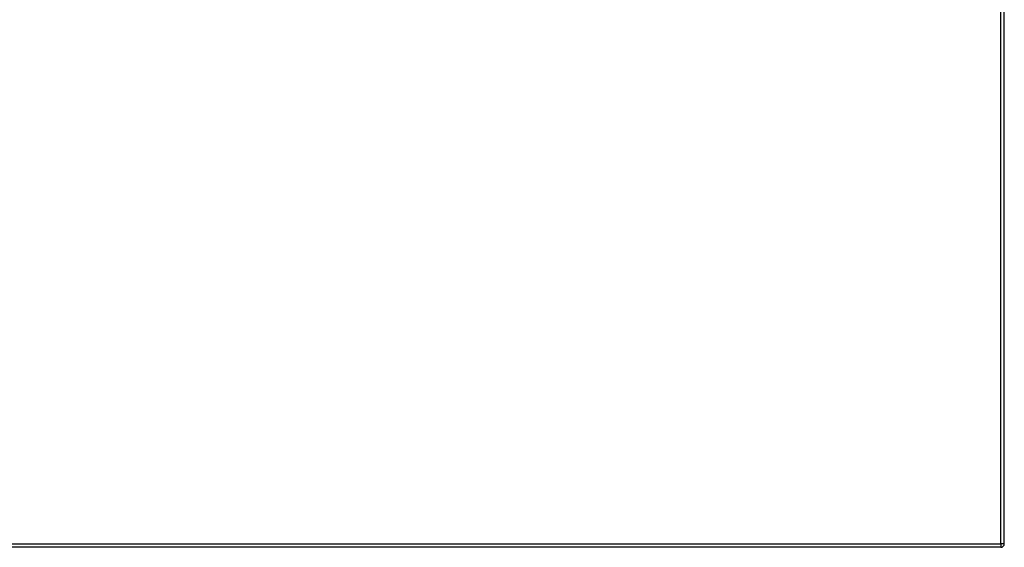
# Model space of a CAD drawing. Header units: inches. Extents: x 15 to 513, y 46 to 241.
# Tile 267 of 397: x 246 to 274, y 131 to 146. Entities that reach past the tile are written whole.
import ezdxf

# ---------------------------------------------------------------- set-up
doc = ezdxf.new("R2010")
doc.units = ezdxf.units.IN
doc.header["$MEASUREMENT"] = 0
doc.layers.add('Visible Edges(ANSI)', color=7, linetype='Continuous', lineweight=25)
doc.layers.add('Visible Tangent Edges(ANSI)', color=7, linetype='Continuous', lineweight=25)

msp = doc.modelspace()

# ---------------------------------------------------------------- linework, layer by layer
at = {"layer": 'Visible Edges(ANSI)'}
for p, q in [((273.594, 131.259), (273.594, 162.979)), ((273.495, 131.16), (219.89, 131.16))]:
    msp.add_line(p, q, dxfattribs=at)
msp.add_arc((273.495, 131.259), 0.099, 270, 0, dxfattribs=at)
at = {"layer": 'Visible Tangent Edges(ANSI)'}
for p, q in [((273.495, 131.259), (273.495, 162.979)), ((219.89, 131.259), (273.495, 131.259)), ((273.495, 131.259), (273.495, 131.16)), ((273.594, 131.259), (273.495, 131.259))]:
    msp.add_line(p, q, dxfattribs=at)

doc.saveas('drawing.dxf')
